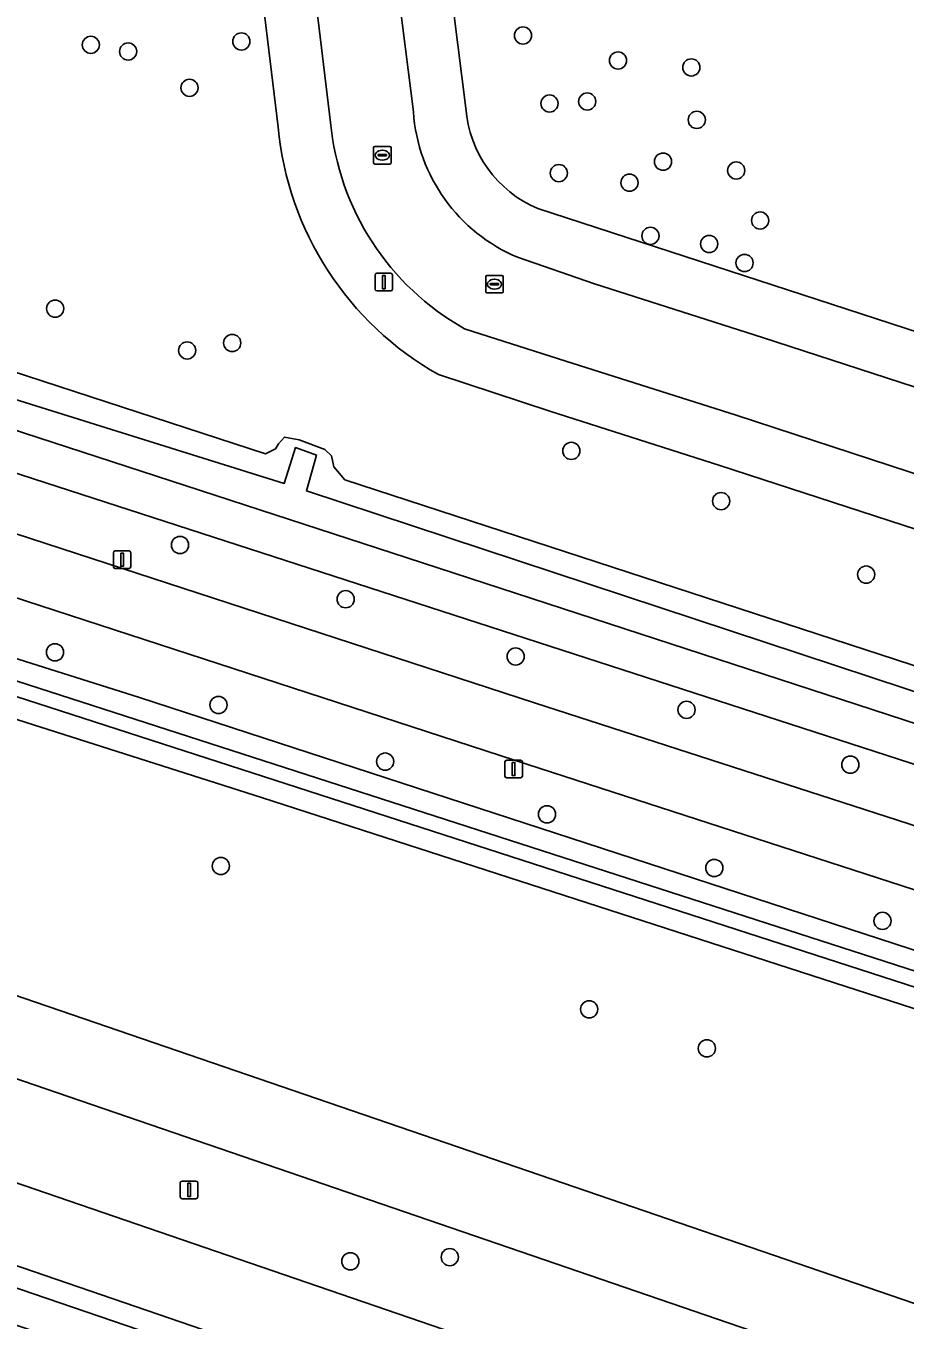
# Model space of a CAD drawing. Extents: x 155275 to 156265, y 382654 to 383635.
# Drawn here: x 155635.6 to 155685.6, y 382765.3 to 382838.9 of the extents above; entities that cross this region are included whole.
import ezdxf

# ---------------------------------------------------------------- set-up
doc = ezdxf.new("R2010")
doc.units = 0
for name, color, linetype in [('IMGEO_Berm_groen', 7, 'Continuous'), ('IMGEO_Boom', 7, 'Continuous'), ('IMGEO_Fietspad_gesloten', 7, 'Continuous'), ('IMGEO_Groenvoorziening', 7, 'Continuous'), ('IMGEO_Lichtmast', 7, 'Continuous'), ('IMGEO_Loofbos', 7, 'Continuous'), ('IMGEO_Muur', 7, 'Continuous'), ('IMGEO_Oever', 7, 'Continuous'), ('IMGEO_Rijbaan_lokaal_gesloten', 7, 'Continuous'), ('IMGEO_Rijbaan_regionaal_gesloten', 7, 'Continuous'), ('IMGEO_Rioolput', 7, 'Continuous'), ('IMGEO_Waterloop', 7, 'Continuous')]:
    doc.layers.add(name, color=color, linetype=linetype)

msp = doc.modelspace()

# ---------------------------------------------------------------- linework, layer by layer
at = {"layer": 'IMGEO_Berm_groen'}
for points in [[(155533.441, 382843.944), (155548.087, 382839.742), (155572.828, 382832.003), (155572.372, 382830.457), (155664.544, 382800.408), (155736.564, 382777.11), (155902.12, 382723.092), (155911.228, 382720.222)], [(155915.89, 382722.43), (155583.98, 382830.013), (155578.911, 382831.423), (155577.581, 382831.999), (155577.375, 382832.601), (155577.378, 382832.637), (155577.452, 382833.382), (155577.594, 382833.889), (155577.778, 382834.255), (155577.143, 382834.463)], [(155900.914, 382719.832), (155759.673, 382765.919), (155663.46, 382797.119), (155571.34, 382827.145)], [(155542.278, 382815.536), (155938.559, 382679.646), (155956.556, 382673.179), (155956.591, 382673.248), (155958.77, 382677.504)], [(155954.482, 382669.128), (155937.168, 382675.359), (155600.484, 382790.851), (155535.222, 382813.065)], [(155609.023, 382811.139), (155642.059, 382800.7), (155726.293, 382773.219), (155732.73, 382771.203)], [(155535.025, 382807.458), (155536.502, 382806.833), (155541.766, 382805.054), (155598.656, 382785.568), (155935.543, 382669.94), (155952.138, 382664.549), (155954.482, 382669.128)], [(155947.869, 382656.212), (155950.056, 382660.483), (155950.075, 382660.519), (155933.834, 382665.796), (155608.365, 382777.515), (155539.755, 382800.994), (155534.823, 382802.677)], [(155898.183, 382713.829), (155842.376, 382731.715), (155834.628, 382734.269), (155825.577, 382737.354), (155816.591, 382740.461), (155746.925, 382763.083), (155740.578, 382765.334), (155732.157, 382768.187), (155728.251, 382769.366), (155649.006, 382795.015), (155626.905, 382802.042)]]:
    msp.add_lwpolyline(points, dxfattribs=at)
msp.add_lwpolyline([(155762.762, 382723.322), (155814.143, 382705.545), (155866.08, 382687.829), (155944.895, 382660.787), (155944.246, 382658.896), (155865.432, 382685.937), (155813.493, 382703.654), (155762.112, 382721.431), (155657.806, 382757.194), (155556.159, 382791.935), (155535.857, 382798.75), (155536.636, 382800.585), (155556.801, 382793.83), (155658.454, 382759.086)], close=True, dxfattribs=at)
at = {"layer": 'IMGEO_Boom'}
for centre in [(155663.887, 382838.391), (155639.292, 382837.86), (155641.414, 382837.479), (155647.86, 382838.054), (155669.295, 382836.97), (155673.465, 382836.574), (155644.907, 382835.414), (155665.398, 382834.518), (155667.544, 382834.635), (155673.778, 382833.586), (155671.859, 382831.209), (155665.929, 382830.558), (155676.022, 382830.704), (155669.947, 382830.009), (155677.382, 382827.86), (155671.14, 382826.987), (155674.485, 382826.525), (155676.497, 382825.442), (155637.26, 382822.842), (155647.34, 382820.886), (155644.775, 382820.462), (155666.638, 382814.741), (155675.161, 382811.884), (155644.37, 382809.384), (155683.416, 382807.7), (155653.793, 382806.298), (155637.251, 382803.276), (155663.466, 382803.037), (155646.557, 382800.278), (155673.196, 382800.002), (155656.041, 382797.054), (155682.517, 382796.877), (155665.254, 382794.052), (155646.692, 382791.106), (155674.773, 382790.997), (155684.346, 382787.984), (155667.655, 382782.95), (155674.353, 382780.726), (155654.062, 382768.606), (155659.721, 382768.844)]:
    msp.add_circle(centre, 0.489, dxfattribs=at)
at = {"layer": 'IMGEO_Fietspad_gesloten'}
for points in [[(155902.12, 382723.092), (155736.564, 382777.11), (155664.544, 382800.408), (155572.372, 382830.457), (155559.094, 382834.658), (155547.598, 382838.191), (155533.04, 382842.358)], [(155557.345, 382831.556), (155571.34, 382827.145), (155663.46, 382797.119), (155759.673, 382765.919), (155900.914, 382719.832), (155902.12, 382723.092)]]:
    msp.add_lwpolyline(points, dxfattribs=at)
at = {"layer": 'IMGEO_Groenvoorziening'}
for points in [[(155897.748, 382828.117), (155872.41, 382836.457), (155679.369, 382899.349), (155656.639, 382906.458), (155652.29, 382902.36), (155656.761, 382864.919), (155660.64, 382834.249)], [(155660.64, 382834.249), (155656.761, 382864.919), (155652.29, 382902.36)], [(155649.311, 382902.004), (155653.782, 382864.563), (155657.647, 382834.037)], [(155652.937, 382833.447), (155649.415, 382862.574), (155647.175, 382879.261), (155641.572, 382878.243), (155635.098, 382877.079)], [(155635.741, 382874.149), (155642.108, 382875.291), (155644.794, 382875.759), (155649.95, 382833.169)], [(155664.734, 382828.536), (155885.77, 382756.509), (155908.336, 382748.981), (155910.482, 382748.319), (155911.86, 382747.919), (155913.279, 382747.599), (155914.818, 382747.519), (155916.412, 382747.674)], [(155916.412, 382747.674), (155914.818, 382747.519), (155913.279, 382747.599), (155911.86, 382747.919), (155910.482, 382748.319), (155908.336, 382748.981), (155885.77, 382756.509), (155664.734, 382828.536)], [(155663.573, 382825.77), (155667.951, 382824.249), (155677.512, 382821.19), (155706.675, 382811.717), (155707.088, 382811.536), (155740.972, 382800.502), (155781.235, 382787.327), (155807.794, 382778.784), (155832.596, 382770.625), (155859.237, 382762.005), (155884.821, 382753.663), (155907.387, 382746.135), (155911.579, 382745.097), (155916.608, 382744.68)], [(155916.811, 382740.114), (155912.538, 382740.228), (155909.358, 382740.741), (155904.802, 382742.155), (155883.206, 382749.268), (155857.424, 382757.703), (155830.944, 382766.346), (155806.466, 382774.295), (155779.898, 382782.883), (155739.554, 382796.06), (155705.559, 382807.06), (155705.552, 382807.103), (155676.01, 382816.767), (155666.334, 382819.855), (155660.553, 382821.7)], [(155659.08, 382819.086), (155665.422, 382816.997), (155675.098, 382813.909), (155856.491, 382754.852), (155882.273, 382746.417), (155908.88, 382737.779), (155912.06, 382737.266), (155914.139, 382737.084), (155916.901, 382737.115)]]:
    msp.add_lwpolyline(points, dxfattribs=at)
for centre, radius, start, end in [((155667.334, 382834.722), 6.71, 184.04453, 247.20709), ((155667.334, 382834.722), 6.71, 184.04453, 247.20709), ((155667.332, 382834.722), 9.709, 184.04444, 247.22344), ((155667.958, 382834.842), 18.085, 185.30892, 240.60171), ((155667.958, 382834.843), 15.085, 185.30984, 240.60373)]:
    msp.add_arc(centre, radius, start, end, dxfattribs=at)
at = {"layer": 'IMGEO_Lichtmast'}
for p, q in [((155655.469, 382823.951), (155655.469, 382824.751)), ((155655.469, 382824.751), (155655.469, 382823.951)), ((155655.569, 382824.851), (155656.359, 382824.851)), ((155656.359, 382824.851), (155655.569, 382824.851)), ((155656.459, 382824.751), (155656.459, 382823.951)), ((155656.459, 382823.951), (155656.459, 382824.751)), ((155656.359, 382823.851), (155655.569, 382823.851)), ((155655.569, 382823.851), (155656.359, 382823.851)), ((155640.575, 382808.146), (155640.575, 382808.946)), ((155640.575, 382808.946), (155640.575, 382808.146)), ((155640.675, 382809.046), (155641.465, 382809.046)), ((155641.465, 382809.046), (155640.675, 382809.046)), ((155641.565, 382808.946), (155641.565, 382808.146)), ((155641.565, 382808.146), (155641.565, 382808.946)), ((155641.465, 382808.046), (155640.675, 382808.046)), ((155640.675, 382808.046), (155641.465, 382808.046)), ((155662.86, 382796.233), (155662.86, 382797.033)), ((155662.86, 382797.033), (155662.86, 382796.233)), ((155662.96, 382797.133), (155663.75, 382797.133)), ((155663.75, 382797.133), (155662.96, 382797.133)), ((155663.85, 382797.033), (155663.85, 382796.233)), ((155663.85, 382796.233), (155663.85, 382797.033)), ((155663.75, 382796.133), (155662.96, 382796.133)), ((155662.96, 382796.133), (155663.75, 382796.133)), ((155644.485, 382773.17), (155645.275, 382773.17)), ((155645.275, 382773.17), (155644.485, 382773.17)), ((155644.385, 382772.27), (155644.385, 382773.07)), ((155644.385, 382773.07), (155644.385, 382772.27)), ((155645.375, 382773.07), (155645.375, 382772.27)), ((155645.375, 382772.27), (155645.375, 382773.07)), ((155645.275, 382772.17), (155644.485, 382772.17)), ((155644.485, 382772.17), (155645.275, 382772.17))]:
    msp.add_line(p, q, dxfattribs=at)
for points in [[(155655.889, 382824.726), (155656.039, 382824.726), (155656.039, 382823.976), (155655.889, 382823.976), (155655.889, 382824.726)], [(155640.995, 382808.921), (155641.145, 382808.921), (155641.145, 382808.171), (155640.995, 382808.171), (155640.995, 382808.921)], [(155663.28, 382797.008), (155663.43, 382797.008), (155663.43, 382796.258), (155663.28, 382796.258), (155663.28, 382797.008)], [(155644.805, 382773.045), (155644.955, 382773.045), (155644.955, 382772.295), (155644.805, 382772.295), (155644.805, 382773.045)]]:
    msp.add_lwpolyline(points, dxfattribs=at)
for centre, start, end in [((155655.569, 382824.751), 90, 180), ((155655.569, 382824.751), 90, 180), ((155656.359, 382824.751), 0, 90), ((155656.359, 382824.751), 360, 90), ((155655.569, 382823.951), 180, 270), ((155655.569, 382823.951), 180, 270), ((155656.359, 382823.951), 270, 0), ((155656.359, 382823.951), 270, 0), ((155640.675, 382808.946), 90, 180), ((155640.675, 382808.946), 90, 180), ((155641.465, 382808.946), 0, 90), ((155641.465, 382808.946), 360, 90), ((155640.675, 382808.146), 180, 270), ((155640.675, 382808.146), 180, 270), ((155641.465, 382808.146), 270, 0), ((155641.465, 382808.146), 270, 0), ((155662.96, 382797.033), 90, 180), ((155662.96, 382797.033), 90, 180), ((155663.75, 382797.033), 0, 90), ((155663.75, 382797.033), 360, 90), ((155662.96, 382796.233), 180, 270), ((155662.96, 382796.233), 180, 270), ((155663.75, 382796.233), 270, 0), ((155663.75, 382796.233), 270, 0), ((155644.485, 382773.07), 90, 180), ((155644.485, 382773.07), 90, 180), ((155645.275, 382773.07), 0, 90), ((155645.275, 382773.07), 360, 90), ((155644.485, 382772.27), 180, 270), ((155644.485, 382772.27), 180, 270), ((155645.275, 382772.27), 270, 0), ((155645.275, 382772.27), 270, 0)]:
    msp.add_arc(centre, 0.1, start, end, dxfattribs=at)
at = {"layer": 'IMGEO_Loofbos'}
for points in [[(155649.95, 382833.169), (155644.794, 382875.759), (155642.108, 382875.291), (155635.741, 382874.149)], [(155628.661, 382869.194), (155609.94, 382846.317), (155603.394, 382838.272), (155601.067, 382840.165), (155599.804, 382838.613), (155599.543, 382834.722), (155599.337, 382830.856), (155649.233, 382814.569), (155649.799, 382814.865), (155649.964, 382815.142), (155650.32, 382815.526), (155651.152, 382815.37), (155652.603, 382814.818), (155652.996, 382814.453), (155653.113, 382813.833), (155653.754, 382813.093), (155916.374, 382727.369)], [(155916.901, 382737.115), (155914.139, 382737.084), (155912.06, 382737.266), (155908.88, 382737.779), (155882.273, 382746.417), (155856.491, 382754.852), (155675.098, 382813.909), (155665.422, 382816.997), (155659.08, 382819.086)]]:
    msp.add_lwpolyline(points, dxfattribs=at)
msp.add_arc((155667.958, 382834.842), 18.085, 185.30892, 240.60171, dxfattribs=at)
at = {"layer": 'IMGEO_Muur'}
msp.add_lwpolyline([(155651.56, 382812.467), (155652.14, 382814.503), (155650.943, 382814.93), (155650.302, 382812.888)], dxfattribs=at)
at = {"layer": 'IMGEO_Oever'}
for points in [[(155652.603, 382814.818), (155651.152, 382815.37), (155650.32, 382815.526), (155649.964, 382815.142), (155649.799, 382814.865), (155649.233, 382814.569), (155599.337, 382830.856), (155585.247, 382835.455), (155581.006, 382836.917), (155580.231, 382837.049), (155579.767, 382836.955), (155579.293, 382836.634), (155578.584, 382835.685), (155578.028, 382834.75), (155577.778, 382834.255), (155577.594, 382833.889), (155577.452, 382833.382), (155577.378, 382832.637), (155577.375, 382832.601), (155577.581, 382831.999), (155578.911, 382831.423), (155583.98, 382830.013), (155915.89, 382722.43)], [(155686.433, 382799.149), (155657.3, 382808.657), (155583.389, 382832.732), (155579.523, 382833.864), (155578.339, 382834.313), (155578.738, 382835.28), (155579.857, 382834.912), (155650.302, 382812.888), (155650.943, 382814.93), (155652.14, 382814.503), (155651.56, 382812.467), (155910.696, 382726.877)], [(155916.374, 382727.369), (155653.754, 382813.093), (155653.113, 382813.833), (155652.996, 382814.453), (155652.603, 382814.818)], [(155609.023, 382811.139), (155607.609, 382811.817), (155607.092, 382811.749), (155606.848, 382811.717), (155606.128, 382811.254), (155605.803, 382810.691), (155605.671, 382809.917), (155605.761, 382809.464), (155605.813, 382809.196), (155606.327, 382808.484), (155609.339, 382807.63), (155626.905, 382802.042), (155649.006, 382795.015), (155728.251, 382769.366), (155732.157, 382768.187)], [(155732.73, 382771.203), (155726.293, 382773.219), (155642.059, 382800.7), (155609.023, 382811.139)]]:
    msp.add_lwpolyline(points, dxfattribs=at)
msp.add_lwpolyline([(155607.066, 382810.689), (155732.604, 382770.139), (155732.393, 382769.249), (155606.808, 382809.881)], close=True, dxfattribs=at)
at = {"layer": 'IMGEO_Rijbaan_lokaal_gesloten'}
for points in [[(155644.069, 382907.07), (155644.603, 382902.54), (155645.813, 382890.409), (155646.199, 382886.533), (155646.375, 382885.225), (155646.966, 382885.333), (155647.276, 382883.504), (155647.708, 382880.7), (155647.907, 382879.394), (155647.175, 382879.261), (155649.415, 382862.574), (155652.937, 382833.447)], [(155657.647, 382834.037), (155653.782, 382864.563), (155649.311, 382902.004)], [(155916.608, 382744.68), (155911.579, 382745.097), (155907.387, 382746.135), (155884.821, 382753.663), (155859.237, 382762.005), (155832.596, 382770.625), (155807.794, 382778.784), (155781.235, 382787.327), (155740.972, 382800.502), (155707.088, 382811.536), (155706.675, 382811.717), (155677.512, 382821.19), (155667.951, 382824.249), (155663.573, 382825.77)], [(155660.553, 382821.7), (155666.334, 382819.855), (155676.01, 382816.767), (155705.552, 382807.103), (155705.559, 382807.06), (155739.554, 382796.06), (155779.898, 382782.883), (155806.466, 382774.295), (155830.944, 382766.346), (155857.424, 382757.703), (155883.206, 382749.268), (155904.802, 382742.155), (155909.358, 382740.741), (155912.538, 382740.228), (155916.811, 382740.114)]]:
    msp.add_lwpolyline(points, dxfattribs=at)
for centre, radius, start, end in [((155667.332, 382834.722), 9.709, 184.04444, 247.22344), ((155667.958, 382834.843), 15.085, 185.30984, 240.60373)]:
    msp.add_arc(centre, radius, start, end, dxfattribs=at)
at = {"layer": 'IMGEO_Rijbaan_regionaal_gesloten'}
for points in [[(155956.556, 382673.179), (155938.559, 382679.646), (155542.278, 382815.536)], [(155535.222, 382813.065), (155600.484, 382790.851), (155937.168, 382675.359), (155954.482, 382669.128), (155954.519, 382669.2), (155956.451, 382672.975), (155956.556, 382673.179)], [(155952.138, 382664.549), (155935.543, 382669.94), (155598.656, 382785.568), (155541.766, 382805.054), (155536.502, 382806.833), (155535.025, 382807.458)], [(155534.823, 382802.677), (155539.755, 382800.994), (155608.365, 382777.515), (155933.834, 382665.796), (155950.075, 382660.519), (155950.166, 382660.698), (155952.091, 382664.458), (155952.138, 382664.549)]]:
    msp.add_lwpolyline(points, dxfattribs=at)
at = {"layer": 'IMGEO_Rioolput'}
for p, q in [((155655.456, 382832.075), (155656.308, 382832.075)), ((155655.381, 382831.149), (155655.381, 382832.001)), ((155655.64, 382831.569), (155655.64, 382831.581)), ((155656.078, 382831.532), (155655.68, 382831.532)), ((155655.683, 382831.618), (155656.081, 382831.618)), ((155655.892, 382831.295), (155655.867, 382831.295)), ((155655.869, 382831.855), (155655.894, 382831.855)), ((155656.124, 382831.581), (155656.124, 382831.569)), ((155656.382, 382832.001), (155656.382, 382831.149)), ((155656.308, 382831.075), (155655.456, 382831.075)), ((155661.763, 382823.807), (155661.763, 382824.659)), ((155661.838, 382824.733), (155662.69, 382824.733)), ((155662.764, 382824.659), (155662.764, 382823.807)), ((155662.022, 382824.227), (155662.022, 382824.239)), ((155662.46, 382824.19), (155662.062, 382824.19)), ((155662.065, 382824.276), (155662.463, 382824.276)), ((155662.274, 382823.953), (155662.249, 382823.953)), ((155662.251, 382824.513), (155662.276, 382824.513)), ((155662.506, 382824.239), (155662.506, 382824.227)), ((155662.69, 382823.733), (155661.838, 382823.733))]:
    msp.add_line(p, q, dxfattribs=at)
for points in [[(155655.456, 382832.075), (155656.308, 382832.075)], [(155655.381, 382831.149), (155655.381, 382832.001)], [(155656.382, 382832.001), (155656.382, 382831.149)], [(155656.308, 382831.075), (155655.456, 382831.075)], [(155661.763, 382823.807), (155661.763, 382824.659)], [(155661.838, 382824.733), (155662.69, 382824.733)], [(155662.764, 382824.659), (155662.764, 382823.807)], [(155662.69, 382823.733), (155661.838, 382823.733)]]:
    msp.add_lwpolyline(points, dxfattribs=at)
for centre, radius, start, end in [((155655.458, 382831.999), 0.0765, 91.55205, 178.44795), ((155655.458, 382831.999), 0.0765, 91.55205, 178.44795), ((155656.306, 382831.999), 0.0765, 1.55205, 88.44795), ((155656.306, 382831.999), 0.0765, 1.55205, 88.44795), ((155655.68, 382831.578), 0.0403, 85.87752, 175.75265), ((155655.677, 382831.568), 0.0366, 178.93798, 274.71019), ((155656.081, 382831.575), 0.043, 264.86636, 352.45326), ((155656.085, 382831.58), 0.0386, 1.73085, 96.63898), ((155655.458, 382831.151), 0.0765, 181.55205, 268.44795), ((155655.458, 382831.151), 0.0765, 181.55205, 268.44795), ((155656.306, 382831.151), 0.0765, 271.55205, 358.44795), ((155656.306, 382831.151), 0.0765, 271.55205, 358.44795), ((155661.84, 382824.657), 0.0765, 91.55205, 178.44795), ((155661.84, 382824.657), 0.0765, 91.55205, 178.44795), ((155662.688, 382824.657), 0.0765, 1.55205, 88.44795), ((155662.688, 382824.657), 0.0765, 1.55205, 88.44795), ((155662.062, 382824.236), 0.0403, 85.87752, 175.75265), ((155662.059, 382824.226), 0.0366, 178.93798, 274.71019), ((155662.463, 382824.233), 0.043, 264.86636, 352.45326), ((155662.467, 382824.238), 0.0386, 1.73085, 96.63898), ((155661.84, 382823.809), 0.0765, 181.55205, 268.44795), ((155661.84, 382823.809), 0.0765, 181.55205, 268.44795), ((155662.688, 382823.809), 0.0765, 271.55205, 358.44795), ((155662.688, 382823.809), 0.0765, 271.55205, 358.44795)]:
    msp.add_arc(centre, radius, start, end, dxfattribs=at)
for centre, major_axis, ratio, start_param, end_param in [((155655.868, 382831.575), (-0.387, 0.002), 0.722429, 4.712389, 7.853982), ((155655.893, 382831.575), (-0.39, 0.002), 0.717154, 1.570796, 4.712389), ((155662.25, 382824.233), (-0.387, 0.002), 0.722429, 4.712389, 7.853982), ((155662.275, 382824.233), (-0.39, 0.002), 0.717154, 1.570796, 4.712389)]:
    msp.add_ellipse(centre, major_axis=major_axis, ratio=ratio, start_param=start_param, end_param=end_param, dxfattribs=at)
at = {"layer": 'IMGEO_Waterloop'}
for points in [[(155578.738, 382835.28), (155578.339, 382834.313), (155579.523, 382833.864), (155583.389, 382832.732), (155657.3, 382808.657), (155686.433, 382799.149), (155725.778, 382786.128), (155778.611, 382769.126), (155815.005, 382756.995), (155864.279, 382740.882), (155910.274, 382725.894)], [(155910.696, 382726.877), (155651.56, 382812.467), (155652.14, 382814.503), (155650.943, 382814.93), (155650.302, 382812.888), (155579.857, 382834.912), (155578.738, 382835.28)]]:
    msp.add_lwpolyline(points, dxfattribs=at)
for points in [[(155607.066, 382810.689), (155606.808, 382809.881), (155732.393, 382769.249), (155732.604, 382770.139)], [(155944.246, 382658.896), (155944.895, 382660.787), (155866.08, 382687.829), (155814.143, 382705.545), (155762.762, 382723.322), (155658.454, 382759.086), (155556.801, 382793.83), (155536.636, 382800.585), (155535.857, 382798.75), (155556.159, 382791.935), (155657.806, 382757.194), (155762.112, 382721.431), (155813.493, 382703.654), (155865.432, 382685.937)]]:
    msp.add_lwpolyline(points, close=True, dxfattribs=at)

doc.saveas('drawing.dxf')
